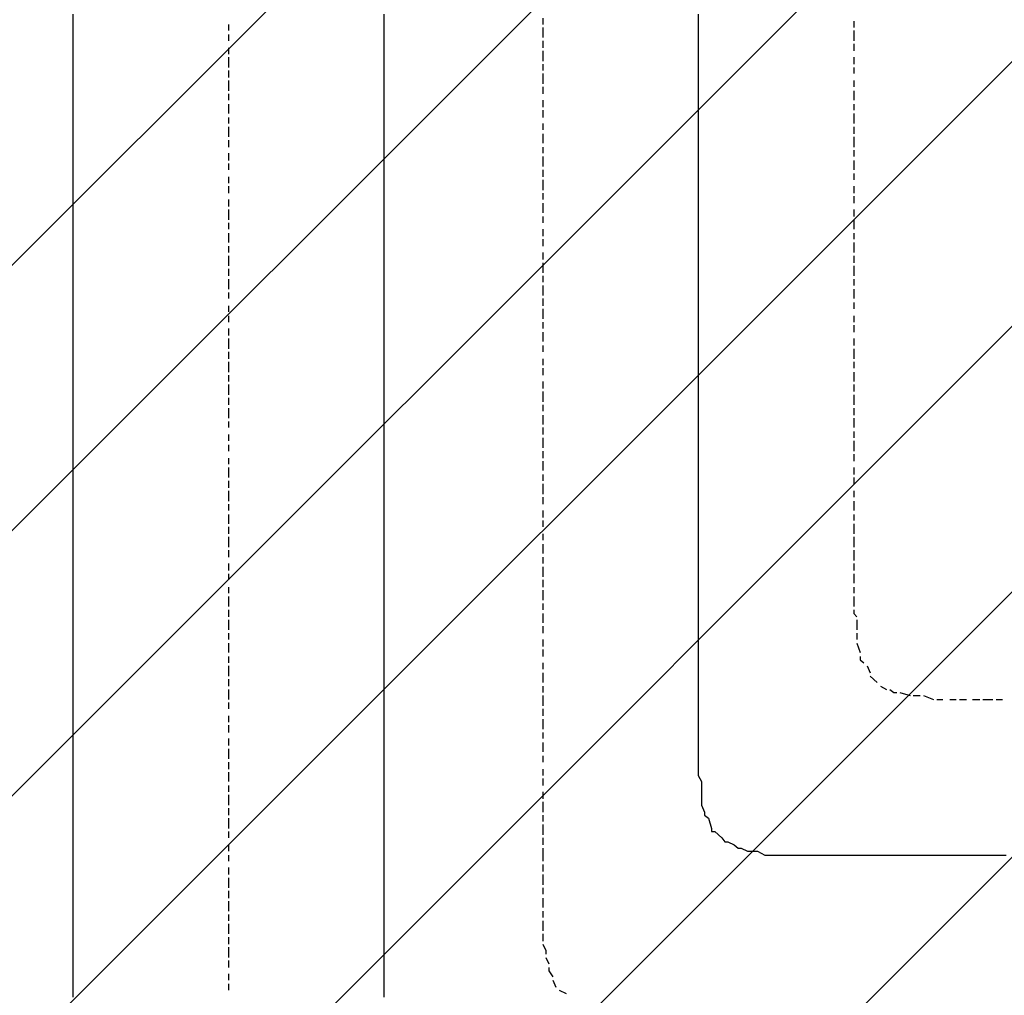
# Model space of a CAD drawing. Extents: x 997 to 109698, y 921 to 94021.
# Tile 469 of 656: x 32743 to 34002, y 39511 to 40760. Entities that reach past the tile are written whole.
import ezdxf

# ---------------------------------------------------------------- set-up
doc = ezdxf.new("R2010")
doc.units = 0
doc.header["$MEASUREMENT"] = 0
doc.layers.add('12', color=7, linetype='CONTINUOUS')
doc.layers.add('28', color=7, linetype='CONTINUOUS')

msp = doc.modelspace()

# ---------------------------------------------------------------- linework, layer by layer
at = {"layer": '12', "color": 5}
for p, q in [((32810.630503, 40766.563401), (32810.630503, 40757.563401)), ((32810.630503, 40757.563401), (32810.630503, 40749.563401)), ((33208.630503, 40766.563401), (33208.630503, 40757.563401)), ((33208.630503, 40757.563401), (33208.630503, 40749.563401)), ((33610.630503, 40766.563401), (33610.630503, 40753.563401)), ((32810.630503, 40749.563401), (32810.630503, 40736.563401)), ((33208.630503, 40749.563401), (33208.630503, 40736.563401)), ((33610.630503, 40753.563401), (33610.630503, 40745.563401)), ((33610.630503, 40745.563401), (33610.630503, 40736.563401)), ((32810.630503, 40736.563401), (32810.630503, 40728.563401)), ((33208.630503, 40736.563401), (33208.630503, 40728.563401)), ((33610.630503, 40736.563401), (33610.630503, 40723.563401)), ((32810.630503, 40728.563401), (32810.630503, 40719.563401)), ((33208.630503, 40728.563401), (33208.630503, 40719.563401)), ((33610.630503, 40723.563401), (33610.630503, 40715.563401)), ((32810.630503, 40719.563401), (32810.630503, 40706.563401)), ((33208.630503, 40719.563401), (33208.630503, 40706.563401)), ((33610.630503, 40715.563401), (33610.630503, 40706.563401)), ((32810.630503, 40706.563401), (32810.630503, 40698.563401)), ((32810.630503, 40698.563401), (32810.630503, 40690.563401)), ((33208.630503, 40706.563401), (33208.630503, 40698.563401)), ((33208.630503, 40698.563401), (33208.630503, 40690.563401)), ((33610.630503, 40706.563401), (33610.630503, 40694.563401)), ((33610.630503, 40694.563401), (33610.630503, 40685.563401)), ((32810.630503, 40690.563401), (32810.630503, 40677.563401)), ((33208.630503, 40690.563401), (33208.630503, 40677.563401)), ((33610.630503, 40685.563401), (33610.630503, 40677.563401)), ((32810.630503, 40677.563401), (32810.630503, 40668.563401)), ((33208.630503, 40677.563401), (33208.630503, 40668.563401)), ((33610.630503, 40677.563401), (33610.630503, 40664.563401)), ((32810.630503, 40668.563401), (32810.630503, 40656.563401)), ((33208.630503, 40668.563401), (33208.630503, 40656.563401)), ((33610.630503, 40664.563401), (33610.630503, 40656.563401)), ((32810.630503, 40656.563401), (32810.630503, 40647.563401)), ((32810.630503, 40647.563401), (32810.630503, 40639.563401)), ((33208.630503, 40656.563401), (33208.630503, 40647.563401)), ((33208.630503, 40647.563401), (33208.630503, 40639.563401)), ((33610.630503, 40656.563401), (33610.630503, 40643.563401)), ((32810.630503, 40639.563401), (32810.630503, 40626.563401)), ((33208.630503, 40639.563401), (33208.630503, 40626.563401)), ((33610.630503, 40643.563401), (33610.630503, 40634.563401)), ((33610.630503, 40634.563401), (33610.630503, 40626.563401)), ((32810.630503, 40626.563401), (32810.630503, 40618.563401)), ((33208.630503, 40626.563401), (33208.630503, 40618.563401)), ((33610.630503, 40626.563401), (33610.630503, 40613.563401)), ((32810.630503, 40618.563401), (32810.630503, 40609.563401)), ((32810.630503, 40609.563401), (32810.630503, 40596.563401)), ((33208.630503, 40618.563401), (33208.630503, 40609.563401)), ((33208.630503, 40609.563401), (33208.630503, 40596.563401)), ((33610.630503, 40613.563401), (33610.630503, 40605.563401)), ((32810.630503, 40596.563401), (32810.630503, 40588.563401)), ((33208.630503, 40596.563401), (33208.630503, 40588.563401)), ((33610.630503, 40605.563401), (33610.630503, 40596.563401)), ((33610.630503, 40596.563401), (33610.630503, 40584.563401)), ((32810.630503, 40588.563401), (32810.630503, 40579.563401)), ((33208.630503, 40588.563401), (33208.630503, 40579.563401)), ((33610.630503, 40584.563401), (33610.630503, 40575.563401)), ((32810.630503, 40579.563401), (32810.630503, 40567.563401)), ((33208.630503, 40579.563401), (33208.630503, 40567.563401)), ((33610.630503, 40575.563401), (33610.630503, 40567.563401)), ((32810.630503, 40567.563401), (32810.630503, 40558.563401)), ((32810.630503, 40558.563401), (32810.630503, 40546.563401)), ((33208.630503, 40567.563401), (33208.630503, 40558.563401)), ((33208.630503, 40558.563401), (33208.630503, 40546.563401)), ((33610.630503, 40567.563401), (33610.630503, 40554.563401)), ((32810.630503, 40546.563401), (32810.630503, 40537.563401)), ((33208.630503, 40546.563401), (33208.630503, 40537.563401)), ((33610.630503, 40554.563401), (33610.630503, 40546.563401)), ((33610.630503, 40546.563401), (33610.630503, 40537.563401)), ((32810.630503, 40537.563401), (32810.630503, 40529.563401)), ((33208.630503, 40537.563401), (33208.630503, 40529.563401)), ((33610.630503, 40537.563401), (33610.630503, 40524.563401)), ((32810.630503, 40529.563401), (32810.630503, 40516.563401)), ((33208.630503, 40529.563401), (33208.630503, 40516.563401)), ((33610.630503, 40524.563401), (33610.630503, 40516.563401)), ((32810.630503, 40516.563401), (32810.630503, 40507.563401)), ((32810.630503, 40507.563401), (32810.630503, 40499.563401)), ((33208.630503, 40516.563401), (33208.630503, 40507.563401)), ((33208.630503, 40507.563401), (33208.630503, 40499.563401)), ((33610.630503, 40516.563401), (33610.630503, 40503.563401)), ((32810.630503, 40499.563401), (32810.630503, 40486.563401)), ((33208.630503, 40499.563401), (33208.630503, 40486.563401)), ((33610.630503, 40503.563401), (33610.630503, 40495.563401)), ((33610.630503, 40495.563401), (33610.630503, 40486.563401)), ((32810.630503, 40486.563401), (32810.630503, 40478.563401)), ((33208.630503, 40486.563401), (33208.630503, 40478.563401)), ((33610.630503, 40486.563401), (33610.630503, 40474.563401)), ((32810.630503, 40478.563401), (32810.630503, 40469.563401)), ((32810.630503, 40469.563401), (32810.630503, 40457.563401)), ((33208.630503, 40478.563401), (33208.630503, 40469.563401)), ((33208.630503, 40469.563401), (33208.630503, 40457.563401)), ((33610.630503, 40474.563401), (33610.630503, 40465.563401)), ((32810.630503, 40457.563401), (32810.630503, 40448.563401)), ((33208.630503, 40457.563401), (33208.630503, 40448.563401)), ((33610.630503, 40465.563401), (33610.630503, 40457.563401)), ((33610.630503, 40457.563401), (33610.630503, 40444.563401)), ((32810.630503, 40448.563401), (32810.630503, 40435.563401)), ((33208.630503, 40448.563401), (33208.630503, 40435.563401)), ((33610.630503, 40444.563401), (33610.630503, 40435.563401)), ((32810.630503, 40435.563401), (32810.630503, 40427.563401)), ((33208.630503, 40435.563401), (33208.630503, 40427.563401)), ((33610.630503, 40435.563401), (33610.630503, 40427.563401)), ((32810.630503, 40427.563401), (32810.630503, 40419.563401)), ((32810.630503, 40419.563401), (32810.630503, 40406.563401)), ((33208.630503, 40427.563401), (33208.630503, 40419.563401)), ((33208.630503, 40419.563401), (33208.630503, 40406.563401)), ((33610.630503, 40427.563401), (33610.630503, 40414.563401)), ((32810.630503, 40406.563401), (32810.630503, 40397.563401)), ((33208.630503, 40406.563401), (33208.630503, 40397.563401)), ((33610.630503, 40414.563401), (33610.630503, 40406.563401)), ((33610.630503, 40406.563401), (33610.630503, 40393.563401)), ((32810.630503, 40397.563401), (32810.630503, 40389.563401)), ((33208.630503, 40397.563401), (33208.630503, 40389.563401)), ((33610.630503, 40393.563401), (33610.630503, 40385.563401)), ((32810.630503, 40389.563401), (32810.630503, 40376.563401)), ((33208.630503, 40389.563401), (33208.630503, 40376.563401)), ((33610.630503, 40385.563401), (33610.630503, 40376.563401)), ((32810.630503, 40376.563401), (32810.630503, 40368.563401)), ((32810.630503, 40368.563401), (32810.630503, 40359.563401)), ((33208.630503, 40376.563401), (33208.630503, 40368.563401)), ((33208.630503, 40368.563401), (33208.630503, 40359.563401)), ((33610.630503, 40376.563401), (33610.630503, 40364.563401)), ((32810.630503, 40359.563401), (32810.630503, 40347.563401)), ((33208.630503, 40359.563401), (33208.630503, 40347.563401)), ((33610.630503, 40364.563401), (33610.630503, 40355.563401)), ((33610.630503, 40355.563401), (33610.630503, 40347.563401)), ((32810.630503, 40347.563401), (32810.630503, 40338.563401)), ((33208.630503, 40347.563401), (33208.630503, 40338.563401)), ((33610.630503, 40347.563401), (33610.630503, 40334.563401)), ((32810.630503, 40338.563401), (32810.630503, 40325.563401)), ((33208.630503, 40338.563401), (33208.630503, 40325.563401)), ((33610.630503, 40334.563401), (33610.630503, 40325.563401)), ((32810.630503, 40325.563401), (32810.630503, 40317.563401)), ((32810.630503, 40317.563401), (32810.630503, 40308.563401)), ((33208.630503, 40325.563401), (33208.630503, 40317.563401)), ((33208.630503, 40317.563401), (33208.630503, 40308.563401)), ((33610.630503, 40325.563401), (33610.630503, 40317.563401)), ((33610.630503, 40317.563401), (33610.630503, 40304.563401)), ((32810.630503, 40308.563401), (32810.630503, 40296.563401)), ((33208.630503, 40308.563401), (33208.630503, 40296.563401)), ((33610.630503, 40304.563401), (33610.630503, 40296.563401)), ((32810.630503, 40296.563401), (32810.630503, 40287.563401)), ((33208.630503, 40296.563401), (33208.630503, 40287.563401)), ((33610.630503, 40296.563401), (33610.630503, 40283.563401)), ((32810.630503, 40287.563401), (32810.630503, 40279.563401)), ((32810.630503, 40279.563401), (32810.630503, 40266.563401)), ((33208.630503, 40287.563401), (33208.630503, 40279.563401)), ((33208.630503, 40279.563401), (33208.630503, 40266.563401)), ((33610.630503, 40283.563401), (33610.630503, 40275.563401)), ((32810.630503, 40266.563401), (32810.630503, 40258.563401)), ((33208.630503, 40266.563401), (33208.630503, 40258.563401)), ((33610.630503, 40275.563401), (33610.630503, 40266.563401)), ((33610.630503, 40266.563401), (33610.630503, 40253.563401)), ((32810.630503, 40258.563401), (32810.630503, 40249.563401)), ((33208.630503, 40258.563401), (33208.630503, 40249.563401)), ((32810.630503, 40249.563401), (32810.630503, 40237.563401)), ((33208.630503, 40249.563401), (33208.630503, 40237.563401)), ((33610.630503, 40253.563401), (33610.630503, 40245.563401)), ((33610.630503, 40245.563401), (33610.630503, 40237.563401)), ((32810.630503, 40237.563401), (32810.630503, 40228.563401)), ((32810.630503, 40228.563401), (32810.630503, 40220.563401)), ((33208.630503, 40237.563401), (33208.630503, 40228.563401)), ((33208.630503, 40228.563401), (33208.630503, 40220.563401)), ((33610.630503, 40237.563401), (33610.630503, 40224.563401)), ((32810.630503, 40220.563401), (32810.630503, 40207.563401)), ((33208.630503, 40220.563401), (33208.630503, 40207.563401)), ((33610.630503, 40224.563401), (33610.630503, 40215.563401)), ((32810.630503, 40207.563401), (32810.630503, 40198.563401)), ((33208.630503, 40207.563401), (33208.630503, 40198.563401)), ((33610.630503, 40215.563401), (33610.630503, 40207.563401)), ((33610.630503, 40207.563401), (33610.630503, 40194.563401)), ((32810.630503, 40198.563401), (32810.630503, 40186.563401)), ((33208.630503, 40198.563401), (33208.630503, 40186.563401)), ((33610.630503, 40194.563401), (33610.630503, 40186.563401)), ((32810.630503, 40186.563401), (32810.630503, 40177.563401)), ((33208.630503, 40186.563401), (33208.630503, 40177.563401)), ((33610.630503, 40186.563401), (33610.630503, 40173.563401)), ((32810.630503, 40177.563401), (32810.630503, 40169.563401)), ((32810.630503, 40169.563401), (32810.630503, 40156.563401)), ((33208.630503, 40177.563401), (33208.630503, 40169.563401)), ((33208.630503, 40169.563401), (33208.630503, 40156.563401)), ((33610.630503, 40173.563401), (33610.630503, 40165.563401)), ((33610.630503, 40165.563401), (33610.630503, 40156.563401)), ((32810.630503, 40156.563401), (32810.630503, 40148.563401)), ((33208.630503, 40156.563401), (33208.630503, 40148.563401)), ((33610.630503, 40156.563401), (33610.630503, 40143.563401)), ((32810.630503, 40148.563401), (32810.630503, 40139.563401)), ((33208.630503, 40148.563401), (33208.630503, 40139.563401)), ((33610.630503, 40143.563401), (33610.630503, 40135.563401)), ((32810.630503, 40139.563401), (32810.630503, 40126.563401)), ((33208.630503, 40139.563401), (33208.630503, 40126.563401)), ((33610.630503, 40135.563401), (33610.630503, 40126.563401)), ((32810.630503, 40126.563401), (32810.630503, 40118.563401)), ((32810.630503, 40118.563401), (32810.630503, 40110.563401)), ((33208.630503, 40126.563401), (33208.630503, 40118.563401)), ((33208.630503, 40118.563401), (33208.630503, 40110.563401)), ((33610.630503, 40126.563401), (33610.630503, 40114.563401)), ((32810.630503, 40110.563401), (32810.630503, 40097.563401)), ((33208.630503, 40110.563401), (33208.630503, 40097.563401)), ((33610.630503, 40114.563401), (33610.630503, 40105.563401)), ((33610.630503, 40105.563401), (33610.630503, 40097.563401)), ((32810.630503, 40097.563401), (32810.630503, 40088.563401)), ((33208.630503, 40097.563401), (33208.630503, 40088.563401)), ((33610.630503, 40097.563401), (33610.630503, 40084.563401)), ((32810.630503, 40088.563401), (32810.630503, 40076.563401)), ((33208.630503, 40088.563401), (33208.630503, 40076.563401)), ((33610.630503, 40084.563401), (33610.630503, 40076.563401)), ((32810.630503, 40076.563401), (32810.630503, 40067.563401)), ((32810.630503, 40067.563401), (32810.630503, 40059.563401)), ((33208.630503, 40076.563401), (33208.630503, 40067.563401)), ((33208.630503, 40067.563401), (33208.630503, 40059.563401)), ((33610.630503, 40076.563401), (33610.630503, 40063.563401)), ((32810.630503, 40059.563401), (32810.630503, 40046.563401)), ((33208.630503, 40059.563401), (33208.630503, 40046.563401)), ((33610.630503, 40063.563401), (33610.630503, 40054.563401)), ((33610.630503, 40054.563401), (33610.630503, 40046.563401)), ((32810.630503, 40046.563401), (32810.630503, 40038.563401)), ((33208.630503, 40046.563401), (33208.630503, 40038.563401)), ((33610.630503, 40046.563401), (33610.630503, 40033.563401)), ((32810.630503, 40038.563401), (32810.630503, 40029.563401)), ((32810.630503, 40029.563401), (32810.630503, 40016.563401)), ((33208.630503, 40038.563401), (33208.630503, 40029.563401)), ((33208.630503, 40029.563401), (33208.630503, 40016.563401)), ((33610.630503, 40033.563401), (33610.630503, 40025.563401)), ((32810.630503, 40016.563401), (32810.630503, 40008.563401)), ((33208.630503, 40016.563401), (33208.630503, 40008.563401)), ((33610.630503, 40025.563401), (33610.630503, 40016.563401)), ((33610.630503, 40016.563401), (33610.630503, 40004.563401)), ((32810.630503, 40008.563401), (32810.630503, 39999.563401)), ((33208.630503, 40008.563401), (33208.630503, 39999.563401)), ((33610.630503, 40004.563401), (33610.630503, 39995.563401)), ((32810.630503, 39999.563401), (32810.630503, 39987.563401)), ((33208.630503, 39999.563401), (33208.630503, 39987.563401)), ((33610.630503, 39995.563401), (33610.630503, 39987.563401)), ((32810.630503, 39987.563401), (32810.630503, 39978.563401)), ((32810.630503, 39978.563401), (32810.630503, 39966.563401)), ((33208.630503, 39987.563401), (33208.630503, 39978.563401)), ((33208.630503, 39978.563401), (33208.630503, 39966.563401)), ((33610.630503, 39987.563401), (33610.630503, 39974.563401)), ((32810.630503, 39966.563401), (32810.630503, 39957.563401)), ((33208.630503, 39966.563401), (33208.630503, 39957.563401)), ((33610.630503, 39974.563401), (33610.630503, 39966.563401)), ((33610.630503, 39966.563401), (33610.630503, 39957.563401)), ((32810.630503, 39957.563401), (32810.630503, 39949.563401)), ((33208.630503, 39957.563401), (33208.630503, 39949.563401)), ((33610.630503, 39957.563401), (33610.630503, 39944.563401)), ((32810.630503, 39949.563401), (32810.630503, 39936.563401)), ((33208.630503, 39949.563401), (33208.630503, 39936.563401)), ((33610.630503, 39944.563401), (33610.630503, 39936.563401)), ((32810.630503, 39936.563401), (32810.630503, 39928.563401)), ((32810.630503, 39928.563401), (32810.630503, 39919.563401)), ((33208.630503, 39936.563401), (33208.630503, 39928.563401)), ((33208.630503, 39928.563401), (33208.630503, 39919.563401)), ((33610.630503, 39936.563401), (33610.630503, 39923.563401)), ((32810.630503, 39919.563401), (32810.630503, 39906.563401)), ((33208.630503, 39919.563401), (33208.630503, 39906.563401)), ((33610.630503, 39923.563401), (33610.630503, 39915.563401)), ((33610.630503, 39915.563401), (33610.630503, 39906.563401)), ((32810.630503, 39906.563401), (32810.630503, 39898.563401)), ((33208.630503, 39906.563401), (33208.630503, 39898.563401)), ((33610.630503, 39906.563401), (33610.630503, 39894.563401)), ((32810.630503, 39898.563401), (32810.630503, 39889.563401)), ((32810.630503, 39889.563401), (32810.630503, 39877.563401)), ((33208.630503, 39898.563401), (33208.630503, 39889.563401)), ((33208.630503, 39889.563401), (33208.630503, 39877.563401)), ((33610.630503, 39894.563401), (33610.630503, 39889.563401)), ((33610.630503, 39889.563401), (33610.630503, 39885.563401)), ((32810.630503, 39877.563401), (32810.630503, 39868.563401)), ((33208.630503, 39877.563401), (33208.630503, 39868.563401)), ((33610.630503, 39885.563401), (33610.630503, 39872.563401)), ((32810.630503, 39868.563401), (32810.630503, 39856.563401)), ((33208.630503, 39868.563401), (33208.630503, 39856.563401)), ((33610.630503, 39872.563401), (33610.630503, 39864.563401)), ((33610.630503, 39864.563401), (33610.630503, 39856.563401)), ((32810.630503, 39856.563401), (32810.630503, 39847.563401)), ((33208.630503, 39856.563401), (33208.630503, 39847.563401)), ((33610.630503, 39856.563401), (33610.630503, 39843.563401)), ((32810.630503, 39847.563401), (32810.630503, 39839.563401)), ((32810.630503, 39839.563401), (32810.630503, 39826.563401)), ((33208.630503, 39847.563401), (33208.630503, 39839.563401)), ((33208.630503, 39839.563401), (33208.630503, 39826.563401)), ((33610.630503, 39843.563401), (33610.630503, 39834.563401)), ((32810.630503, 39826.563401), (32810.630503, 39817.563401)), ((33208.630503, 39826.563401), (33208.630503, 39817.563401)), ((33610.630503, 39834.563401), (33610.630503, 39826.563401)), ((33610.630503, 39826.563401), (33610.630503, 39813.563401)), ((32810.630503, 39817.563401), (32810.630503, 39809.563401)), ((33208.630503, 39817.563401), (33208.630503, 39809.563401)), ((33610.630503, 39813.563401), (33610.630503, 39805.563401)), ((32810.630503, 39809.563401), (32810.630503, 39796.563401)), ((33208.630503, 39809.563401), (33208.630503, 39796.563401)), ((33610.630503, 39805.563401), (33610.630503, 39792.563401)), ((32810.630503, 39796.563401), (32810.630503, 39788.563401)), ((32810.630503, 39788.563401), (32810.630503, 39779.563401)), ((33208.630503, 39796.563401), (33208.630503, 39788.563401)), ((33208.630503, 39788.563401), (33208.630503, 39779.563401)), ((33610.630503, 39792.563401), (33614.630503, 39784.563401)), ((32810.630503, 39779.563401), (32810.630503, 39767.563401)), ((33208.630503, 39779.563401), (33208.630503, 39767.563401)), ((33614.630503, 39784.563401), (33614.630503, 39775.563401)), ((33614.630503, 39775.563401), (33614.630503, 39762.563401)), ((32810.630503, 39767.563401), (32810.630503, 39758.563401)), ((33208.630503, 39767.563401), (33208.630503, 39758.563401)), ((33614.630503, 39762.563401), (33614.630503, 39754.563401)), ((32810.630503, 39758.563401), (32810.630503, 39745.563401)), ((33208.630503, 39758.563401), (33208.630503, 39745.563401)), ((33614.630503, 39754.563401), (33618.630503, 39745.563401)), ((32810.630503, 39745.563401), (32810.630503, 39737.563401)), ((32810.630503, 39737.563401), (32810.630503, 39729.563401)), ((33208.630503, 39745.563401), (33208.630503, 39737.563401)), ((33208.630503, 39737.563401), (33208.630503, 39729.563401)), ((33623.630503, 39737.563401), (33627.630503, 39724.563401)), ((32810.630503, 39729.563401), (32810.630503, 39716.563401)), ((33208.630503, 39729.563401), (33208.630503, 39716.563401)), ((32810.630503, 39716.563401), (32810.630503, 39707.563401)), ((33208.630503, 39716.563401), (33208.630503, 39707.563401)), ((33631.630503, 39720.563401), (33640.630503, 39712.563401)), ((32810.630503, 39707.563401), (32810.630503, 39699.563401)), ((32810.630503, 39699.563401), (32810.630503, 39686.563401)), ((33208.630503, 39707.563401), (33208.630503, 39699.563401)), ((33208.630503, 39699.563401), (33208.630503, 39686.563401)), ((33648.630503, 39707.563401), (33656.630503, 39703.563401)), ((33665.630503, 39699.563401), (33673.630503, 39695.563401)), ((33673.630503, 39695.563401), (33686.630503, 39695.563401)), ((33686.630503, 39695.563401), (33695.630503, 39690.563401)), ((33695.630503, 39690.563401), (33703.630503, 39690.563401)), ((33703.630503, 39690.563401), (33716.630503, 39690.563401)), ((33716.630503, 39690.563401), (33724.630503, 39690.563401)), ((33724.630503, 39690.563401), (33733.630503, 39690.563401)), ((33733.630503, 39690.563401), (33745.630503, 39690.563401)), ((33745.630503, 39690.563401), (33754.630503, 39690.563401)), ((33754.630503, 39690.563401), (33767.630503, 39690.563401)), ((33767.630503, 39690.563401), (33775.630503, 39690.563401)), ((33775.630503, 39690.563401), (33784.630503, 39690.563401)), ((33784.630503, 39690.563401), (33796.630503, 39690.563401)), ((33796.630503, 39690.563401), (33805.630503, 39690.563401)), ((33805.630503, 39690.563401), (33809.630503, 39690.563401)), ((33809.630503, 39690.563401), (33813.630503, 39690.563401)), ((33813.630503, 39690.563401), (33826.630503, 39690.563401)), ((33826.630503, 39690.563401), (33834.630503, 39690.563401)), ((33834.630503, 39690.563401), (33843.630503, 39690.563401)), ((33843.630503, 39690.563401), (33855.630503, 39690.563401)), ((33855.630503, 39690.563401), (33864.630503, 39690.563401)), ((33864.630503, 39690.563401), (33877.630503, 39690.563401)), ((33877.630503, 39690.563401), (33885.630503, 39690.563401)), ((33885.630503, 39690.563401), (33894.630503, 39690.563401)), ((33894.630503, 39690.563401), (33906.630503, 39690.563401)), ((33906.630503, 39690.563401), (33915.630503, 39690.563401)), ((33915.630503, 39690.563401), (33923.630503, 39690.563401)), ((33923.630503, 39690.563401), (33936.630503, 39690.563401)), ((33936.630503, 39690.563401), (33944.630503, 39690.563401)), ((33944.630503, 39690.563401), (33953.630503, 39690.563401)), ((33953.630503, 39690.563401), (33966.630503, 39690.563401)), ((33966.630503, 39690.563401), (33974.630503, 39690.563401)), ((33974.630503, 39690.563401), (33987.630503, 39690.563401)), ((33987.630503, 39690.563401), (33995.630503, 39690.563401)), ((33995.630503, 39690.563401), (34004.630503, 39690.563401)), ((32810.630503, 39686.563401), (32810.630503, 39678.563401)), ((32810.630503, 39678.563401), (32810.630503, 39669.563401)), ((33208.630503, 39686.563401), (33208.630503, 39678.563401)), ((33208.630503, 39678.563401), (33208.630503, 39669.563401)), ((32810.630503, 39669.563401), (32810.630503, 39657.563401)), ((33208.630503, 39669.563401), (33208.630503, 39657.563401)), ((32810.630503, 39657.563401), (32810.630503, 39648.563401)), ((33208.630503, 39657.563401), (33208.630503, 39648.563401)), ((32810.630503, 39648.563401), (32810.630503, 39640.563401)), ((32810.630503, 39640.563401), (32810.630503, 39627.563401)), ((33208.630503, 39648.563401), (33208.630503, 39640.563401)), ((33208.630503, 39640.563401), (33208.630503, 39627.563401)), ((32810.630503, 39627.563401), (32810.630503, 39618.563401)), ((33208.630503, 39627.563401), (33208.630503, 39618.563401)), ((32810.630503, 39618.563401), (32810.630503, 39606.563401)), ((33208.630503, 39618.563401), (33208.630503, 39606.563401)), ((32810.630503, 39606.563401), (32810.630503, 39597.563401)), ((33208.630503, 39606.563401), (33208.630503, 39597.563401)), ((32810.630503, 39597.563401), (32810.630503, 39589.563401)), ((32810.630503, 39589.563401), (32810.630503, 39576.563401)), ((33208.630503, 39597.563401), (33208.630503, 39589.563401)), ((33208.630503, 39589.563401), (33208.630503, 39576.563401)), ((32810.630503, 39576.563401), (32810.630503, 39568.563401)), ((33208.630503, 39576.563401), (33208.630503, 39568.563401)), ((32810.630503, 39568.563401), (32810.630503, 39559.563401)), ((33208.630503, 39568.563401), (33208.630503, 39559.563401)), ((32810.630503, 39559.563401), (32810.630503, 39546.563401)), ((33208.630503, 39559.563401), (33208.630503, 39546.563401)), ((32810.630503, 39546.563401), (32810.630503, 39538.563401)), ((32810.630503, 39538.563401), (32810.630503, 39530.563401)), ((33208.630503, 39546.563401), (33208.630503, 39538.563401)), ((33208.630503, 39538.563401), (33208.630503, 39530.563401)), ((32810.630503, 39530.563401), (32810.630503, 39517.563401)), ((33208.630503, 39530.563401), (33208.630503, 39517.563401)), ((32810.630503, 39517.563401), (32810.630503, 39508.563401)), ((33208.630503, 39517.563401), (33208.630503, 39508.563401))]:
    msp.add_line(p, q, dxfattribs=at)
at = {"layer": '12', "color": 1}
for p, q in [((33411.630503, 40761.563401), (33411.630503, 40753.563401)), ((33809.630503, 40757.563401), (33809.630503, 40749.563401)), ((33009.630503, 40753.563401), (33009.630503, 40745.563401)), ((33411.630503, 40749.563401), (33411.630503, 40736.563401)), ((33809.630503, 40745.563401), (33809.630503, 40732.563401)), ((33009.630503, 40740.563401), (33009.630503, 40732.563401)), ((33411.630503, 40732.563401), (33411.630503, 40723.563401)), ((33009.630503, 40723.563401), (33009.630503, 40715.563401)), ((33809.630503, 40728.563401), (33809.630503, 40719.563401)), ((33009.630503, 40711.563401), (33009.630503, 40698.563401)), ((33411.630503, 40719.563401), (33411.630503, 40706.563401)), ((33809.630503, 40711.563401), (33809.630503, 40702.563401)), ((33009.630503, 40694.563401), (33009.630503, 40685.563401)), ((33411.630503, 40702.563401), (33411.630503, 40694.563401)), ((33809.630503, 40698.563401), (33809.630503, 40690.563401)), ((33411.630503, 40690.563401), (33411.630503, 40677.563401)), ((33009.630503, 40681.563401), (33009.630503, 40668.563401)), ((33411.630503, 40673.563401), (33411.630503, 40664.563401)), ((33809.630503, 40681.563401), (33809.630503, 40673.563401)), ((33009.630503, 40664.563401), (33009.630503, 40656.563401)), ((33809.630503, 40668.563401), (33809.630503, 40656.563401)), ((33009.630503, 40651.563401), (33009.630503, 40639.563401)), ((33411.630503, 40656.563401), (33411.630503, 40647.563401)), ((33809.630503, 40651.563401), (33809.630503, 40643.563401)), ((33009.630503, 40634.563401), (33009.630503, 40626.563401)), ((33411.630503, 40643.563401), (33411.630503, 40634.563401)), ((33809.630503, 40639.563401), (33809.630503, 40626.563401)), ((33009.630503, 40622.563401), (33009.630503, 40609.563401)), ((33411.630503, 40626.563401), (33411.630503, 40618.563401)), ((33809.630503, 40622.563401), (33809.630503, 40613.563401)), ((33411.630503, 40613.563401), (33411.630503, 40601.563401)), ((33809.630503, 40609.563401), (33809.630503, 40596.563401)), ((33009.630503, 40605.563401), (33009.630503, 40596.563401)), ((33411.630503, 40596.563401), (33411.630503, 40588.563401)), ((33009.630503, 40588.563401), (33009.630503, 40579.563401)), ((33411.630503, 40584.563401), (33411.630503, 40571.563401)), ((33809.630503, 40592.563401), (33809.630503, 40584.563401)), ((33009.630503, 40575.563401), (33009.630503, 40567.563401)), ((33809.630503, 40579.563401), (33809.630503, 40567.563401)), ((33009.630503, 40558.563401), (33009.630503, 40550.563401)), ((33411.630503, 40567.563401), (33411.630503, 40558.563401)), ((33809.630503, 40562.563401), (33809.630503, 40554.563401)), ((33009.630503, 40546.563401), (33009.630503, 40537.563401)), ((33411.630503, 40554.563401), (33411.630503, 40541.563401)), ((33809.630503, 40546.563401), (33809.630503, 40537.563401)), ((33411.630503, 40537.563401), (33411.630503, 40529.563401)), ((33809.630503, 40533.563401), (33809.630503, 40524.563401)), ((33009.630503, 40529.563401), (33009.630503, 40520.563401)), ((33411.630503, 40524.563401), (33411.630503, 40512.563401)), ((33009.630503, 40516.563401), (33009.630503, 40503.563401)), ((33411.630503, 40507.563401), (33411.630503, 40499.563401)), ((33809.630503, 40516.563401), (33809.630503, 40507.563401)), ((33009.630503, 40499.563401), (33009.630503, 40491.563401)), ((33809.630503, 40503.563401), (33809.630503, 40491.563401)), ((33009.630503, 40486.563401), (33009.630503, 40474.563401)), ((33411.630503, 40491.563401), (33411.630503, 40482.563401)), ((33809.630503, 40486.563401), (33809.630503, 40478.563401)), ((33009.630503, 40469.563401), (33009.630503, 40461.563401)), ((33411.630503, 40478.563401), (33411.630503, 40469.563401)), ((33809.630503, 40474.563401), (33809.630503, 40461.563401)), ((33009.630503, 40457.563401), (33009.630503, 40444.563401)), ((33411.630503, 40461.563401), (33411.630503, 40452.563401)), ((33809.630503, 40457.563401), (33809.630503, 40448.563401)), ((33411.630503, 40448.563401), (33411.630503, 40435.563401)), ((33809.630503, 40444.563401), (33809.630503, 40431.563401)), ((33009.630503, 40440.563401), (33009.630503, 40431.563401)), ((33411.630503, 40431.563401), (33411.630503, 40423.563401)), ((33009.630503, 40427.563401), (33009.630503, 40414.563401)), ((33411.630503, 40419.563401), (33411.630503, 40406.563401)), ((33809.630503, 40427.563401), (33809.630503, 40419.563401)), ((33009.630503, 40410.563401), (33009.630503, 40402.563401)), ((33809.630503, 40414.563401), (33809.630503, 40402.563401)), ((33009.630503, 40393.563401), (33009.630503, 40385.563401)), ((33411.630503, 40402.563401), (33411.630503, 40393.563401)), ((33809.630503, 40397.563401), (33809.630503, 40389.563401)), ((33009.630503, 40380.563401), (33009.630503, 40372.563401)), ((33411.630503, 40389.563401), (33411.630503, 40376.563401)), ((33809.630503, 40380.563401), (33809.630503, 40372.563401)), ((33411.630503, 40372.563401), (33411.630503, 40364.563401)), ((33809.630503, 40368.563401), (33809.630503, 40359.563401)), ((33009.630503, 40364.563401), (33009.630503, 40355.563401)), ((33411.630503, 40359.563401), (33411.630503, 40347.563401)), ((33009.630503, 40351.563401), (33009.630503, 40338.563401)), ((33411.630503, 40342.563401), (33411.630503, 40334.563401)), ((33809.630503, 40351.563401), (33809.630503, 40342.563401)), ((33009.630503, 40334.563401), (33009.630503, 40325.563401)), ((33809.630503, 40338.563401), (33809.630503, 40325.563401)), ((33009.630503, 40321.563401), (33009.630503, 40308.563401)), ((33411.630503, 40325.563401), (33411.630503, 40317.563401)), ((33809.630503, 40321.563401), (33809.630503, 40313.563401)), ((33009.630503, 40304.563401), (33009.630503, 40296.563401)), ((33411.630503, 40313.563401), (33411.630503, 40304.563401)), ((33809.630503, 40308.563401), (33809.630503, 40296.563401)), ((33009.630503, 40292.563401), (33009.630503, 40279.563401)), ((33411.630503, 40296.563401), (33411.630503, 40287.563401)), ((33809.630503, 40292.563401), (33809.630503, 40283.563401)), ((33411.630503, 40283.563401), (33411.630503, 40270.563401)), ((33809.630503, 40279.563401), (33809.630503, 40266.563401)), ((33009.630503, 40275.563401), (33009.630503, 40266.563401)), ((33411.630503, 40266.563401), (33411.630503, 40258.563401)), ((33009.630503, 40262.563401), (33009.630503, 40249.563401)), ((33809.630503, 40262.563401), (33809.630503, 40253.563401)), ((33009.630503, 40245.563401), (33009.630503, 40237.563401)), ((33411.630503, 40253.563401), (33411.630503, 40241.563401)), ((33809.630503, 40249.563401), (33809.630503, 40237.563401)), ((33009.630503, 40228.563401), (33009.630503, 40220.563401)), ((33411.630503, 40237.563401), (33411.630503, 40228.563401)), ((33809.630503, 40232.563401), (33809.630503, 40224.563401)), ((33411.630503, 40224.563401), (33411.630503, 40211.563401)), ((33809.630503, 40220.563401), (33809.630503, 40207.563401)), ((33009.630503, 40215.563401), (33009.630503, 40207.563401)), ((33411.630503, 40207.563401), (33411.630503, 40198.563401)), ((33809.630503, 40203.563401), (33809.630503, 40194.563401)), ((33009.630503, 40198.563401), (33009.630503, 40190.563401)), ((33411.630503, 40194.563401), (33411.630503, 40182.563401)), ((33009.630503, 40186.563401), (33009.630503, 40173.563401)), ((33809.630503, 40186.563401), (33809.630503, 40177.563401)), ((33009.630503, 40169.563401), (33009.630503, 40160.563401)), ((33411.630503, 40177.563401), (33411.630503, 40169.563401)), ((33411.630503, 40165.563401), (33411.630503, 40152.563401)), ((33809.630503, 40173.563401), (33809.630503, 40165.563401)), ((33009.630503, 40156.563401), (33009.630503, 40143.563401)), ((33809.630503, 40156.563401), (33809.630503, 40148.563401)), ((33411.630503, 40148.563401), (33411.630503, 40139.563401)), ((33809.630503, 40143.563401), (33809.630503, 40131.563401)), ((33009.630503, 40139.563401), (33009.630503, 40131.563401)), ((33411.630503, 40131.563401), (33411.630503, 40122.563401)), ((33009.630503, 40126.563401), (33009.630503, 40114.563401)), ((33411.630503, 40118.563401), (33411.630503, 40110.563401)), ((33809.630503, 40126.563401), (33809.630503, 40118.563401)), ((33009.630503, 40110.563401), (33009.630503, 40101.563401)), ((33809.630503, 40114.563401), (33809.630503, 40101.563401)), ((33009.630503, 40097.563401), (33009.630503, 40084.563401)), ((33411.630503, 40101.563401), (33411.630503, 40093.563401)), ((33809.630503, 40097.563401), (33809.630503, 40088.563401)), ((33009.630503, 40080.563401), (33009.630503, 40071.563401)), ((33411.630503, 40088.563401), (33411.630503, 40076.563401)), ((33809.630503, 40088.563401), (33809.630503, 40084.563401)), ((33809.630503, 40080.563401), (33809.630503, 40067.563401)), ((33411.630503, 40071.563401), (33411.630503, 40063.563401)), ((33009.630503, 40063.563401), (33009.630503, 40054.563401)), ((33411.630503, 40059.563401), (33411.630503, 40046.563401)), ((33809.630503, 40063.563401), (33809.630503, 40054.563401)), ((33009.630503, 40050.563401), (33009.630503, 40042.563401)), ((33411.630503, 40042.563401), (33411.630503, 40033.563401)), ((33809.630503, 40050.563401), (33809.630503, 40038.563401)), ((33009.630503, 40033.563401), (33009.630503, 40025.563401)), ((33411.630503, 40029.563401), (33411.630503, 40016.563401)), ((33809.630503, 40033.563401), (33809.630503, 40025.563401)), ((33009.630503, 40021.563401), (33009.630503, 40008.563401)), ((33809.630503, 40021.563401), (33809.630503, 40008.563401)), ((33009.630503, 40004.563401), (33009.630503, 39995.563401)), ((33411.630503, 40012.563401), (33411.630503, 40004.563401)), ((33009.630503, 39991.563401), (33009.630503, 39978.563401)), ((33411.630503, 39999.563401), (33411.630503, 39987.563401)), ((33813.630503, 39991.563401), (33813.630503, 39978.563401)), ((33411.630503, 39983.563401), (33411.630503, 39974.563401)), ((33009.630503, 39974.563401), (33009.630503, 39966.563401)), ((33411.630503, 39966.563401), (33411.630503, 39957.563401)), ((33813.630503, 39974.563401), (33813.630503, 39966.563401)), ((33009.630503, 39961.563401), (33009.630503, 39949.563401)), ((33411.630503, 39953.563401), (33411.630503, 39944.563401)), ((33813.630503, 39961.563401), (33817.630503, 39949.563401)), ((33009.630503, 39944.563401), (33009.630503, 39936.563401)), ((33009.630503, 39932.563401), (33009.630503, 39919.563401)), ((33411.630503, 39936.563401), (33411.630503, 39928.563401)), ((33826.630503, 39932.563401), (33830.630503, 39923.563401)), ((33009.630503, 39915.563401), (33009.630503, 39906.563401)), ((33411.630503, 39923.563401), (33411.630503, 39911.563401)), ((33830.630503, 39919.563401), (33839.630503, 39911.563401)), ((33009.630503, 39902.563401), (33009.630503, 39889.563401)), ((33411.630503, 39906.563401), (33411.630503, 39898.563401)), ((33843.630503, 39906.563401), (33851.630503, 39902.563401)), ((33411.630503, 39894.563401), (33411.630503, 39881.563401)), ((33868.630503, 39898.563401), (33881.630503, 39894.563401)), ((33885.630503, 39894.563401), (33894.630503, 39894.563401)), ((33898.630503, 39894.563401), (33911.630503, 39889.563401)), ((33915.630503, 39889.563401), (33923.630503, 39889.563401)), ((33932.630503, 39889.563401), (33940.630503, 39889.563401)), ((33944.630503, 39889.563401), (33953.630503, 39889.563401)), ((33961.630503, 39889.563401), (33970.630503, 39889.563401)), ((33974.630503, 39889.563401), (33987.630503, 39889.563401)), ((33991.630503, 39889.563401), (33999.630503, 39889.563401)), ((33009.630503, 39885.563401), (33009.630503, 39877.563401)), ((33411.630503, 39877.563401), (33411.630503, 39868.563401)), ((33009.630503, 39868.563401), (33009.630503, 39860.563401)), ((33411.630503, 39864.563401), (33411.630503, 39851.563401)), ((33009.630503, 39856.563401), (33009.630503, 39847.563401)), ((33009.630503, 39839.563401), (33009.630503, 39830.563401)), ((33411.630503, 39847.563401), (33411.630503, 39839.563401)), ((33009.630503, 39826.563401), (33009.630503, 39813.563401)), ((33411.630503, 39834.563401), (33411.630503, 39822.563401)), ((33411.630503, 39817.563401), (33411.630503, 39809.563401)), ((33009.630503, 39809.563401), (33009.630503, 39800.563401)), ((33411.630503, 39800.563401), (33411.630503, 39792.563401)), ((33009.630503, 39796.563401), (33009.630503, 39784.563401)), ((33411.630503, 39788.563401), (33411.630503, 39779.563401)), ((33009.630503, 39779.563401), (33009.630503, 39771.563401)), ((33009.630503, 39767.563401), (33009.630503, 39754.563401)), ((33411.630503, 39771.563401), (33411.630503, 39762.563401)), ((33009.630503, 39750.563401), (33009.630503, 39741.563401)), ((33411.630503, 39758.563401), (33411.630503, 39745.563401)), ((33009.630503, 39737.563401), (33009.630503, 39724.563401)), ((33411.630503, 39741.563401), (33411.630503, 39733.563401)), ((33411.630503, 39729.563401), (33411.630503, 39716.563401)), ((33009.630503, 39720.563401), (33009.630503, 39712.563401)), ((33411.630503, 39712.563401), (33411.630503, 39703.563401)), ((33009.630503, 39703.563401), (33009.630503, 39695.563401)), ((33411.630503, 39699.563401), (33411.630503, 39690.563401)), ((33009.630503, 39690.563401), (33009.630503, 39682.563401)), ((33411.630503, 39690.563401), (33411.630503, 39682.563401)), ((33009.630503, 39674.563401), (33009.630503, 39665.563401)), ((33411.630503, 39678.563401), (33411.630503, 39669.563401)), ((33411.630503, 39665.563401), (33411.630503, 39652.563401)), ((33009.630503, 39661.563401), (33009.630503, 39648.563401)), ((33009.630503, 39644.563401), (33009.630503, 39635.563401)), ((33411.630503, 39648.563401), (33411.630503, 39640.563401)), ((33009.630503, 39631.563401), (33009.630503, 39618.563401)), ((33411.630503, 39635.563401), (33411.630503, 39623.563401)), ((33009.630503, 39614.563401), (33009.630503, 39606.563401)), ((33411.630503, 39618.563401), (33411.630503, 39610.563401)), ((33009.630503, 39602.563401), (33009.630503, 39589.563401)), ((33411.630503, 39606.563401), (33411.630503, 39593.563401)), ((33411.630503, 39589.563401), (33411.630503, 39580.563401)), ((33009.630503, 39585.563401), (33009.630503, 39576.563401)), ((33009.630503, 39572.563401), (33009.630503, 39559.563401)), ((33009.630503, 39555.563401), (33009.630503, 39546.563401)), ((33415.630503, 39559.563401), (33419.630503, 39551.563401)), ((33009.630503, 39538.563401), (33009.630503, 39530.563401)), ((33009.630503, 39525.563401), (33009.630503, 39517.563401)), ((33424.630503, 39530.563401), (33428.630503, 39521.563401)), ((33432.630503, 39517.563401), (33441.630503, 39513.563401))]:
    msp.add_line(p, q, dxfattribs=at)
for points in [[(33809.630503, 40004.563401), (33809.630503, 39999.563401), (33813.630503, 39995.563401)], [(33817.630503, 39944.563401), (33817.630503, 39940.563401), (33822.630503, 39936.563401)], [(33855.630503, 39902.563401), (33860.630503, 39898.563401), (33864.630503, 39898.563401)], [(33411.630503, 39576.563401), (33415.630503, 39568.563401), (33415.630503, 39563.563401)], [(33419.630503, 39546.563401), (33419.630503, 39542.563401), (33424.630503, 39534.563401)]]:
    msp.add_lwpolyline(points, dxfattribs=at)
at = {"layer": '12', "color": 5}
for points in [[(33618.630503, 39745.563401), (33618.630503, 39741.563401), (33623.630503, 39737.563401)], [(33627.630503, 39724.563401), (33627.630503, 39720.563401), (33631.630503, 39720.563401)], [(33640.630503, 39712.563401), (33644.630503, 39707.563401), (33648.630503, 39707.563401)], [(33656.630503, 39703.563401), (33661.630503, 39699.563401), (33665.630503, 39699.563401)]]:
    msp.add_lwpolyline(points, dxfattribs=at)
at = {"layer": '28', "color": 2}
for p, q in [((27658.532321, 35370.953237), (36822.636205, 44535.057122)), ((27997.943576, 35370.953237), (36822.636205, 44195.645867)), ((28337.354831, 35370.953237), (36822.636205, 43856.234612)), ((28676.766086, 35370.953237), (36822.636205, 43516.823357)), ((29016.177341, 35370.953237), (36822.636205, 43177.412102)), ((29355.588596, 35370.953237), (36822.636205, 42838.000847)), ((29694.999851, 35370.953237), (36822.636205, 42498.589592))]:
    msp.add_line(p, q, dxfattribs=at)

doc.saveas('drawing.dxf')
